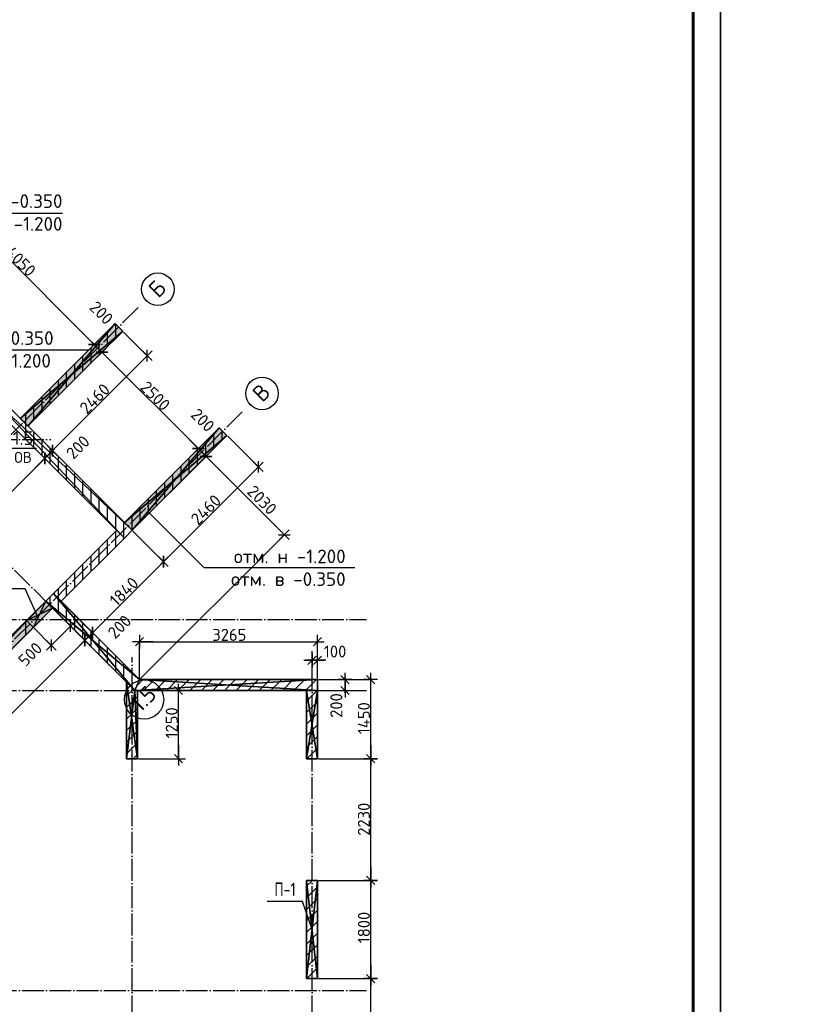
# Model space of a CAD drawing. Header units: millimetres. Extents: x 40580 to 559114, y -343730 to 81020.
# Tile 325 of 656: x 360673 to 375021, y -78667 to -60617. Entities that reach past the tile are written whole.
import ezdxf
from ezdxf.enums import TextEntityAlignment as Align

# ---------------------------------------------------------------- set-up
doc = ezdxf.new("R2010")
doc.units = ezdxf.units.MM
doc.linetypes.add('______11', pattern=[500, 400, -50, 0, -50])
doc.linetypes.add('______5', pattern=[1100, 800, -100, 100, -100])
for name, color, linetype in [('_________1_', 7, 'Continuous'), ('____________', 7, 'Continuous'), ('_________________1_', 7, 'Continuous'), ('__________________01', 4, 'Continuous'), ('___________________', 253, '______5'), ('______________________', 7, 'Continuous'), ('_______________________', 7, 'Continuous'), ('_________________________0', 7, 'Continuous'), ('Тонкие', 7, 'Continuous')]:
    doc.layers.add(name, color=color, linetype=linetype)
doc.styles.add('GOST_ALLPLAN_TYPE_A', font='GOST AllPlan type A')
doc.styles.add('ISOCPEUR', font='isocpeur.ttf')

# ---------------------------------------------------------------- blocks, each defined once
blk = doc.blocks.new('ALL_ML_STRICH')
at = {"color": 0, "linetype": 'ByBlock', "lineweight": -2}
for p, q in [((-1, 0), (0.5, 0)), ((-0.3, -0.3), (0.3, 0.3)), ((0, -0.5), (0, 0.5))]:
    blk.add_line(p, q, dxfattribs=at)
blk = doc.blocks.new('Из_буфера8386')
at = {"linetype": 'Continuous', "lineweight": 25, "ltscale": 100}
blk.add_lwpolyline([(62, 59400), (62, 0), (42062, 0), (42062, 59400), (62, 59400)], dxfattribs=at)
blk.add_lwpolyline([(62, 59400), (62, 0), (42062, 0), (42062, 59400), (62, 59400)], dxfattribs=at)
at = {"linetype": 'Continuous', "lineweight": 60, "ltscale": 100}
blk.add_lwpolyline([(2062, 58900), (2062, 500), (41562, 500), (41562, 58900), (2062, 58900)], dxfattribs=at)

msp = doc.modelspace()

# ---------------------------------------------------------------- hatches: boundary and pattern name
at = {"layer": '____________', "linetype": 'Continuous'}
for color, points in [(254, [(362423.3, -66187.7), (360683.8, -67927.2), (360825.2, -68068.6), (362564.7, -66329.2)]), (254, [(364332.5, -68096.9), (362593, -69836.4), (362734.4, -69977.8), (364473.9, -68238.3)]), (9, [(360796.9, -71632.5), (355394.6, -77034.7), (355521.9, -77162), (360924.2, -71759.7)])]:
    msp.add_hatch(color=color, dxfattribs=at).paths.add_polyline_path(points)

# ---------------------------------------------------------------- linework, layer by layer
at = {"layer": '_________1_', "color": 253, "linetype": '______5'}
for p, q in [((365933.2, -76502.2), (366040.3, -76395.1)), ((365933.2, -76926.5), (366133.2, -76726.5)), ((365933.2, -77350.7), (366133.2, -77150.7)), ((365933.2, -77775), (366133.2, -77575)), ((365937.3, -78195.1), (366133.2, -77999.3))]:
    msp.add_line(p, q, dxfattribs=at)
at = {"layer": '_________1_', "color": 253, "linetype": '______11'}
for p, q in [((365933.2, -76714.3), (366133.2, -76514.3)), ((365933.2, -77138.6), (366133.2, -76938.6)), ((365933.2, -77562.9), (366133.2, -77362.9)), ((365933.2, -77987.1), (366133.2, -77787.1))]:
    msp.add_line(p, q, dxfattribs=at)
at = {"layer": '____________', "color": 253, "linetype": '______5'}
for p, q in [((362433.2, -66460.7), (362433.2, -66197.6)), ((362133.2, -66760.7), (362133.2, -66477.8)), ((361833.2, -67060.7), (361833.2, -66777.8)), ((361533.2, -67360.7), (361533.2, -67077.8)), ((361233.2, -67660.7), (361233.2, -67377.8)), ((360933.2, -67960.7), (360933.2, -67677.8)), ((360933.2, -68459.4), (360933.2, -68176.6)), ((364233.2, -68479.1), (364233.2, -68196.2)), ((361233.2, -68759.4), (361233.2, -68476.6)), ((363933.2, -68779.1), (363933.2, -68496.2)), ((361533.2, -69059.4), (361533.2, -68776.6)), ((363633.2, -69079.1), (363633.2, -68796.2)), ((361833.2, -69359.4), (361833.2, -69076.6)), ((363333.2, -69379.1), (363333.2, -69096.2)), ((362133.2, -69659.4), (362133.2, -69376.6)), ((363033.2, -69679.1), (363033.2, -69396.2)), ((362433.2, -69959.4), (362433.2, -69676.6)), ((362733.2, -69976.6), (362733.2, -69696.2)), ((362433.2, -70279.1), (362433.2, -69996.2)), ((362733.2, -69979.1), (362733.2, -69976.6)), ((362133.2, -70579.1), (362133.2, -70296.2)), ((361833.2, -70879.1), (361833.2, -70596.2)), ((361533.2, -71179.1), (361533.2, -70896.2)), ((361233.2, -71361.6), (361233.2, -71196.2)), ((361233.2, -71196.2), (361233.2, -71196.2)), ((361533.2, -71661.6), (361533.2, -71378.7)), ((361833.2, -71961.6), (361833.2, -71678.7)), ((362133.2, -72261.6), (362133.2, -71978.7)), ((362433.2, -72561.6), (362433.2, -72278.7)), ((362733.2, -72861.6), (362733.2, -72578.7)), ((362825.3, -72821.8), (362932, -72715.1)), ((363156.3, -72915.1), (363356.3, -72715.1)), ((363580.6, -72915.1), (363780.6, -72715.1)), ((364004.8, -72915.1), (364204.8, -72715.1)), ((364429.1, -72915.1), (364629.1, -72715.1)), ((364853.4, -72915.1), (365053.4, -72715.1)), ((365277.6, -72915.1), (365477.6, -72715.1)), ((365701.9, -72915.1), (365901.9, -72715.1)), ((362633.2, -73014), (362759.4, -72887.8)), ((365933.2, -73108.1), (366126.2, -72915.1)), ((366126.2, -72915.1), (366133.2, -72908.1)), ((362633.2, -73438.2), (362833.2, -73238.2)), ((365933.2, -73532.3), (366133.2, -73332.3)), ((362633.2, -73862.5), (362833.2, -73662.5)), ((365933.2, -73956.6), (366133.2, -73756.6)), ((362754.8, -74165.1), (362833.2, -74086.8))]:
    msp.add_line(p, q, dxfattribs=at)
at = {"layer": '____________', "color": 253, "linetype": '______11'}
for p, q in [((362283.2, -66610.7), (362283.2, -66327.8)), ((361983.2, -66910.7), (361983.2, -66627.8)), ((361683.2, -67210.7), (361683.2, -66927.8)), ((361383.2, -67510.7), (361383.2, -67227.8)), ((361083.2, -67810.7), (361083.2, -67527.8)), ((360783.2, -68026.6), (360783.2, -67827.8)), ((360783.2, -68309.4), (360783.2, -68026.6)), ((364383.2, -68329.1), (364383.2, -68147.6)), ((361083.2, -68609.4), (361083.2, -68326.6)), ((364083.2, -68629.1), (364083.2, -68346.2)), ((361383.2, -68909.4), (361383.2, -68626.6)), ((363783.2, -68929.1), (363783.2, -68646.2)), ((361683.2, -69209.4), (361683.2, -68926.6)), ((363483.2, -69229.1), (363483.2, -68946.2)), ((361983.2, -69509.4), (361983.2, -69226.6)), ((363183.2, -69529.1), (363183.2, -69246.2)), ((362283.2, -69809.4), (362283.2, -69526.6)), ((362883.2, -69829.1), (362883.2, -69546.2)), ((362583.2, -70109.4), (362583.2, -69826.6)), ((362283.2, -70429.1), (362283.2, -70146.2)), ((362583.2, -70129.1), (362583.2, -70109.4)), ((361983.2, -70729.1), (361983.2, -70446.2)), ((361683.2, -71029.1), (361683.2, -70746.2)), ((361383.2, -71228.7), (361383.2, -71046.2)), ((361383.2, -71511.6), (361383.2, -71228.7)), ((360783.2, -71900.8), (360783.2, -71646.2)), ((361683.2, -71811.6), (361683.2, -71528.7)), ((361983.2, -72111.6), (361983.2, -71828.7)), ((362283.2, -72411.6), (362283.2, -72128.7)), ((362583.2, -72711.6), (362583.2, -72428.7)), ((362944.2, -72915.1), (363144.2, -72715.1)), ((363368.4, -72915.1), (363568.4, -72715.1)), ((363792.7, -72915.1), (363992.7, -72715.1)), ((364217, -72915.1), (364417, -72715.1)), ((364641.2, -72915.1), (364841.2, -72715.1)), ((365065.5, -72915.1), (365265.5, -72715.1)), ((365489.8, -72915.1), (365689.8, -72715.1)), ((365914, -72915.1), (366114, -72715.1)), ((362633.2, -72801.8), (362653.3, -72781.7)), ((362633.2, -73226.1), (362833.2, -73026.1)), ((365933.2, -73320.2), (366133.2, -73120.2)), ((362633.2, -73650.4), (362833.2, -73450.4)), ((365933.2, -73744.5), (366133.2, -73544.5)), ((362633.2, -74074.6), (362833.2, -73874.6)), ((365936.8, -74165.1), (366133.2, -73968.7))]:
    msp.add_line(p, q, dxfattribs=at)
at = {"layer": '____________', "color": 7, "linetype": 'Continuous'}
for points, invisible_edges in [([(361150.5, -71278.9, -3800), (361291.9, -71137.5, -3800), (362451.6, -69977.8, -3800)], 2), ([(361150.5, -71278.9, -350), (362451.6, -69977.8, -350), (361291.9, -71137.5, -350)], 2), ([(361433.3, -71278.9, -3800), (362451.6, -69977.8, -3800), (361291.9, -71137.5, -3800)], 3), ([(361291.9, -71137.5, -350), (362451.6, -69977.8, -350), (362593, -70119.2, -350)], 13), ([(362593, -70119.2, -3800), (362451.6, -69977.8, -3800), (361433.3, -71278.9, -3800)], 2), ([(362593, -70119.2, -350), (361433.3, -71278.9, -350), (361291.9, -71137.5, -350)], 12)]:
    msp.add_3dface(points, dxfattribs=dict(at, invisible_edges=invisible_edges))
for points in [[(361150.5, -71278.9, -3800), (362451.6, -69977.8, -3800), (362451.6, -69977.8, -350), (361150.5, -71278.9, -350)], [(362451.6, -69977.8, -3800), (362593, -70119.2, -3800), (362593, -70119.2, -350), (362451.6, -69977.8, -350)], [(362593, -70119.2, -3800), (361433.3, -71278.9, -3800), (361433.3, -71278.9, -350), (362593, -70119.2, -350)], [(361291.9, -71137.5, -3800), (361150.5, -71278.9, -3800), (361150.5, -71278.9, -350), (361291.9, -71137.5, -350)], [(361433.3, -71278.9, -3800), (361291.9, -71137.5, -3800), (361291.9, -71137.5, -350), (361433.3, -71278.9, -350)]]:
    msp.add_3dface(points, dxfattribs=at)
at = {"layer": '_________________1_', "color": 212, "linetype": 'Continuous'}
for p, q in [((360796.9, -71632.5), (361150.5, -71278.9)), ((360924.2, -71759.7), (361150.5, -71278.9)), ((361150.5, -71278.9), (361277.8, -71406.2)), ((360796.9, -71632.5), (361277.8, -71406.2)), ((361277.8, -71406.2), (360924.2, -71759.7)), ((360924.2, -71759.7), (360796.9, -71632.5))]:
    msp.add_line(p, q, dxfattribs=at)
at = {"layer": '_________________1_', "color": 6, "linetype": 'Continuous'}
for points in [[(361150.5, -71533.5), (360924.2, -71505.2), (361150.5, -71278.9)], [(361150.5, -71533.5), (361150.5, -71278.9), (361277.8, -71406.2)], [(360924.2, -71759.7), (360796.9, -71632.5), (360924.2, -71505.2)], [(360924.2, -71759.7), (360924.2, -71505.2), (361150.5, -71533.5)]]:
    msp.add_solid(points, dxfattribs=at)
at = {"layer": '__________________01', "color": 7, "linetype": 'Continuous'}
for p, q in [((365860.5, -76784.6), (365210.5, -76784.6)), ((366033.2, -77295.1), (365860.5, -76784.6))]:
    msp.add_line(p, q, dxfattribs=at)
at = {"layer": '___________________', "color": 253, "linetype": '______11'}
for p, q in [((344526.4, -84211.9), (362911.2, -65827.1)), ((362628.3, -72756.8), (355606.8, -65735.2)), ((346435.6, -86121.1), (364820.4, -67736.3)), ((338213.2, -68315.1), (361243.2, -68315.1)), ((338213.2, -71615.1), (367033.2, -71615.1)), ((366033.2, -89405.1), (366033.2, -72195.1)), ((362733.2, -89405.1), (362733.2, -72305.1)), ((338213.2, -72915.1), (367033.2, -72915.1)), ((338213.2, -78415.1), (367033.2, -78415.1))]:
    msp.add_line(p, q, dxfattribs=at)
at = {"layer": '___________________', "color": 7, "linetype": 'Continuous'}
for centre, radius in [((363206.9, -65558.9), 298.8), ((365116.1, -67468.1), 298.8), ((362954.1, -73079.9), 359.3)]:
    msp.add_circle(centre, radius, dxfattribs=at)
at = {"layer": '______________________', "color": 7, "linetype": 'Continuous'}
for p, q in [((359175.6, -63707.8), (362039.4, -66571.6)), ((362039.4, -66571.6), (362180.8, -66713.1)), ((361273.6, -68517), (363013.1, -66777.5)), ((362180.8, -66713.1), (363948.6, -68480.8)), ((361132.2, -68658.4), (361273.6, -68517)), ((363948.6, -68480.8), (364090, -68622.2)), ((359703.8, -70086.8), (361132.2, -68658.4)), ((364090, -68622.2), (365526.2, -70058.4)), ((363310, -70553.5), (365049.5, -68814)), ((362009, -71854.5), (363310, -70553.5)), ((361605.9, -71734.4), (361252.4, -72087.9)), ((356168.3, -77695.2), (361867.5, -71996)), ((361867.5, -71996), (362009, -71854.5)), ((362869.5, -72019.8), (366133.2, -72019.8)), ((366033.2, -72359.8), (366133.2, -72359.8)), ((366639, -72915.1), (366639, -72715.1)), ((367109, -74165.1), (367109, -72715.1)), ((363585.7, -74165.1), (363585.7, -72915.1)), ((367109, -76395.1), (367109, -74165.1)), ((367109, -78195.1), (367109, -76395.1)), ((367109, -80335.1), (367109, -78195.1))]:
    msp.add_line(p, q, dxfattribs=at)
at = {"layer": '______________________', "color": 253, "linetype": 'Continuous'}
for p, q in [((362409.1, -66201.9), (362039.4, -66571.6)), ((362409.1, -66201.9), (362039.4, -66571.6)), ((362550.6, -66343.3), (362180.8, -66713.1)), ((362550.6, -66343.3), (362180.8, -66713.1)), ((362578.8, -66343.3), (363013.1, -66777.5)), ((360683.8, -68210.1), (361132.2, -68658.4)), ((360683.8, -68210.1), (361132.2, -68658.4)), ((360839.4, -68082.8), (361273.6, -68517)), ((360839.4, -68082.8), (361273.6, -68517)), ((364318.3, -68111.1), (363948.6, -68480.8)), ((364318.3, -68111.1), (363948.6, -68480.8)), ((364488, -68252.5), (365049.5, -68814)), ((362748.5, -69963.7), (364090, -68622.2)), ((362748.5, -69963.7), (364090, -68622.2)), ((362748.5, -69992), (363310, -70553.5)), ((362748.5, -69992), (363310, -70553.5)), ((362883.7, -72700.9), (365526.2, -70058.4)), ((361447.5, -71293), (362009, -71854.5)), ((361447.5, -71293), (362009, -71854.5)), ((361291.9, -71420.3), (361867.5, -71996)), ((361291.9, -71420.3), (361867.5, -71996)), ((361291.9, -71420.3), (361605.9, -71734.4)), ((360938.4, -71773.9), (361252.4, -72087.9)), ((362869.5, -72695.1), (362869.5, -72019.8)), ((366133.2, -72695.1), (366133.2, -72019.8)), ((366033.2, -72695.1), (366033.2, -72359.8)), ((366133.2, -72695.1), (366133.2, -72359.8)), ((366153.2, -72715.1), (367109, -72715.1)), ((366153.2, -72715.1), (366639, -72715.1)), ((362853.2, -72915.1), (363585.7, -72915.1)), ((366153.2, -72915.1), (366639, -72915.1)), ((362853.2, -74165.1), (363585.7, -74165.1)), ((366153.2, -74165.1), (367109, -74165.1)), ((366153.2, -74165.1), (367109, -74165.1)), ((366153.2, -76395.1), (367109, -76395.1)), ((366153.2, -76395.1), (367109, -76395.1)), ((366153.2, -78195.1), (367109, -78195.1)), ((366153.2, -78195.1), (367109, -78195.1))]:
    msp.add_line(p, q, dxfattribs=at)
at = {"layer": '_______________________', "color": 7, "linetype": 'Continuous'}
for p, q in [((358718, -64165.4), (361458, -64165.4)), ((361935.4, -66675.6), (359195.4, -66675.6)), ((363051.3, -69660.9), (364048.4, -70657.9)), ((364048.4, -70657.9), (366818.4, -70657.9))]:
    msp.add_line(p, q, dxfattribs=at)
at = {"layer": '_________________________0', "color": 7, "linetype": 'Continuous'}
for p, q in [((360419.9, -68471.4), (360979.9, -68471.4)), ((360771.3, -71052.8), (360211.3, -71052.8)), ((361002, -71554.7), (360771.3, -71052.8))]:
    msp.add_line(p, q, dxfattribs=at)

# ---------------------------------------------------------------- block references
at = {"layer": '______________________', "color": 7, "linetype": 'Continuous', "yscale": 250, "zscale": 250}
for p, xscale, rotation in [((362039.4, -66571.6), 250, 314.9999999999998), ((362039.4, -66571.6), 250, 134.9999999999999), ((362180.8, -66713.1), 250, 314.9999999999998), ((362180.8, -66713.1), 250, 134.9999999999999), ((363013.1, -66777.5), 250.0000000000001, 44.99999999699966), ((363948.6, -68480.8), 250, 314.9999999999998), ((361132.2, -68658.4), 250, 224.9999999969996), ((361273.6, -68517), 250.0000000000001, 44.99999999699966), ((361273.6, -68517), 250, 224.9999999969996), ((363948.6, -68480.8), 250, 134.9999999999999), ((364090, -68622.2), 250, 314.9999999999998), ((361132.2, -68658.4), 250.0000000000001, 44.99999999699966), ((364090, -68622.2), 250, 134.9999999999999), ((365049.5, -68814), 250, 44.99999999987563), ((365526.2, -70058.4), 250, 314.9999999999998), ((363310, -70553.5), 250, 44.99999999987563), ((363310, -70553.5), 249.9999999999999, 224.9999999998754), ((361605.9, -71734.4), 250, 44.99999999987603), ((362009, -71854.5), 249.9999999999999, 224.9999999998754), ((361252.4, -72087.9), 250, 224.999999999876), ((361867.5, -71996), 250, 44.99999999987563), ((361867.5, -71996), 249.9999999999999, 224.9999999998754), ((362009, -71854.5), 250, 44.99999999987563), ((362869.5, -72019.8), 250, 180), ((366033.2, -72359.8), 250, 180), ((366639, -72715.1), 250, 90), ((366639, -72915.1), 250, 270), ((367109, -72715.1), 250, 90), ((363585.7, -72915.1), 250, 90), ((363585.7, -74165.1), 250, 270), ((367109, -74165.1), 250, 270), ((367109, -74165.1), 250, 90), ((367109, -76395.1), 250, 270), ((367109, -76395.1), 250, 90), ((367109, -78195.1), 250, 270), ((367109, -78195.1), 250, 90)]:
    msp.add_blockref('ALL_ML_STRICH', p, dxfattribs=dict(at, xscale=xscale, rotation=rotation))
at = {"layer": '______________________', "color": 7, "linetype": 'Continuous', "xscale": 250, "yscale": 250, "zscale": 250}
for p in [(366133.2, -72019.8), (366133.2, -72359.8)]:
    msp.add_blockref('ALL_ML_STRICH', p, dxfattribs=at)
at = {"layer": 'Тонкие'}
for p in [(331458, -96794), (373458, -96794)]:
    msp.add_blockref('Из_буфера8386', p, dxfattribs=at)

# ---------------------------------------------------------------- texts
at = {"layer": '__________________01', "color": 7, "linetype": 'Continuous', "style": 'GOST_ALLPLAN_TYPE_A', "width": 0.764228}
msp.add_text('П-1', height=250, dxfattribs=at).set_placement((365342, -76685.3), (365733.7, -76685.3), align=Align.FIT)
at = {"layer": '___________________', "color": 7, "linetype": 'Continuous', "style": 'ISOCPEUR'}
for s, width, p, p2 in [('Б', 0.999536, (363214.4, -65736), (363384, -65566.4)), ('В', 0.999536, (365123.6, -67645.2), (365293.2, -67475.6)), ('1.5', 0.999382, (362887.3, -73331.3), (363205.3, -73013.3))]:
    msp.add_text(s, height=300, rotation=45, dxfattribs=dict(at, width=width)).set_placement(p, p2, align=Align.FIT)
at = {"layer": '______________________', "color": 7, "style": 'ISOCPEUR'}
for s, rotation, p in [('4050', 315, (360392.5, -64903.6)), ('200', 315, (361933.6, -65908.9)), ('2460', 45, (361907.1, -67862.2)), ('2500', 315, (362865.3, -67376.3)), ('200', 315, (363792.1, -67876.5)), ('200', 45, (361659.1, -68692.3)), ('2460', 45, (363943.6, -69898.7)), ('2030', 315, (364824.3, -69285.9)), ('1840', 45, (362454.4, -71387.8)), ('200', 45, (362421.5, -71983.9)), ('500', 45, (360781.5, -72490.2)), ('200', 90, (366588.8, -73415.4)), ('1450', 90, (367094, -73715.1)), ('1250', 90, (363570.7, -73793.1)), ('2230', 90, (367094, -75577.1)), ('1800', 90, (367094, -77548.1))]:
    msp.add_text(s, height=220, rotation=rotation, dxfattribs=at).set_placement(p)
for s, p in [('3265', (364204.3, -72004.8)), ('100', (366250, -72310))]:
    msp.add_text(s, height=220, dxfattribs=at).set_placement(p)
at = {"layer": '_______________________', "color": 7, "linetype": 'Continuous', "style": 'ISOCPEUR'}
for s, p, p2 in [('отм. в -0.350', (359358, -64068.7), (361458, -64068.7)), ('отм. н -1.200', (359408, -64485.4), (361458, -64485.4)), ('отм. в -0.350', (359195.4, -66578.9), (361295.4, -66578.9)), ('отм. н -1.200', (359195.4, -66995.6), (361245.4, -66995.6)), ('отм. н -1.200', (364599.2, -70580.9), (366649.2, -70580.9)), ('отм. в -0.350', (364549.2, -70997.6), (366649.2, -70997.6))]:
    msp.add_text(s, height=250, dxfattribs=at).set_placement(p, p2, align=Align.FIT)
at = {"layer": '_________________________0', "color": 7, "linetype": 'Continuous', "style": 'ISOCPEUR'}
for s, height, p, p2 in [('1.5', 250, (360547.4, -68411.4), (360922.4, -68411.4)), ('ОВ', 200, (360574.9, -68741.4), (360894.9, -68741.4))]:
    msp.add_text(s, height=height, dxfattribs=at).set_placement(p, p2, align=Align.FIT)

# ---------------------------------------------------------------- meshes
at = {"layer": '_________1_'}
mesh = msp.add_polyface(dxfattribs=at)
corners = [(365933.2, -76395.1, -3800), (365933.2, -78195.1, -3800), (365933.2, -78195.1, -350), (365933.2, -76395.1, -350)]
mesh.append_faces([[corners[k] for k in face] for face in [(1, 2, 0)]], dxfattribs={"vtx1": -1})
mesh.append_faces([[corners[k] for k in face] for face in [(2, 3, 0)]], dxfattribs={"vtx2": -1})
mesh = msp.add_polyface(dxfattribs=at)
corners = [(366133.2, -76395.1, -3800), (365933.2, -76395.1, -3800), (365933.2, -76395.1, -350), (366133.2, -76395.1, -350)]
mesh.append_faces([[corners[k] for k in face] for face in [(1, 2, 0)]], dxfattribs={"vtx1": -1})
mesh.append_faces([[corners[k] for k in face] for face in [(2, 3, 0)]], dxfattribs={"vtx2": -1})
mesh = msp.add_polyface(dxfattribs=at)
corners = [(366133.2, -76395.1, -350), (365933.2, -76395.1, -350), (365933.2, -78195.1, -350), (366133.2, -78195.1, -350)]
mesh.append_faces([[corners[k] for k in face] for face in [(1, 2, 0)]], dxfattribs={"vtx1": -1})
mesh.append_faces([[corners[k] for k in face] for face in [(2, 3, 0)]], dxfattribs={"vtx2": -1})
mesh = msp.add_polyface(dxfattribs=at)
corners = [(365933.2, -76395.1, -3800), (366133.2, -76395.1, -3800), (366133.2, -78195.1, -3800), (365933.2, -78195.1, -3800)]
mesh.append_faces([[corners[k] for k in face] for face in [(1, 2, 0)]], dxfattribs={"vtx1": -1})
mesh.append_faces([[corners[k] for k in face] for face in [(2, 3, 0)]], dxfattribs={"vtx2": -1})
mesh = msp.add_polyface(dxfattribs=at)
corners = [(366133.2, -78195.1, -3800), (366133.2, -76395.1, -3800), (366133.2, -76395.1, -350), (366133.2, -78195.1, -350)]
mesh.append_faces([[corners[k] for k in face] for face in [(1, 2, 0)]], dxfattribs={"vtx1": -1})
mesh.append_faces([[corners[k] for k in face] for face in [(2, 3, 0)]], dxfattribs={"vtx2": -1})
mesh = msp.add_polyface(dxfattribs=at)
corners = [(365933.2, -78195.1, -3800), (366133.2, -78195.1, -3800), (366133.2, -78195.1, -350), (365933.2, -78195.1, -350)]
mesh.append_faces([[corners[k] for k in face] for face in [(1, 2, 0)]], dxfattribs={"vtx1": -1})
mesh.append_faces([[corners[k] for k in face] for face in [(2, 3, 0)]], dxfattribs={"vtx2": -1})
at = {"layer": '____________', "color": 7, "linetype": 'Continuous'}
mesh = msp.add_polyface(dxfattribs=at)
corners = [(362593, -70119.2, -350), (362734.4, -69977.8, -350), (357820, -65063.4, -350), (357678.6, -65204.9, -350)]
mesh.append_faces([[corners[k] for k in face] for face in [(1, 2, 0)]], dxfattribs={"vtx1": -1, "color": 7})
mesh.append_faces([[corners[k] for k in face] for face in [(2, 3, 0)]], dxfattribs={"vtx2": -1, "color": 7})
mesh = msp.add_polyface(dxfattribs=at)
corners = [(362734.4, -69977.8, -3800), (362593, -70119.2, -3800), (357678.6, -65204.9, -3800), (357820, -65063.4, -3800)]
mesh.append_faces([[corners[k] for k in face] for face in [(1, 2, 0)]], dxfattribs={"vtx1": -1, "color": 7})
mesh.append_faces([[corners[k] for k in face] for face in [(2, 3, 0)]], dxfattribs={"vtx2": -1, "color": 7})
mesh = msp.add_polyface(dxfattribs=at)
corners = [(362734.4, -69977.8, -3800), (357820, -65063.4, -3800), (357820, -65063.4, -350), (362734.4, -69977.8, -350)]
mesh.append_faces([[corners[k] for k in face] for face in [(1, 2, 0)]], dxfattribs={"vtx1": -1, "color": 7})
mesh.append_faces([[corners[k] for k in face] for face in [(2, 3, 0)]], dxfattribs={"vtx2": -1, "color": 7})
mesh = msp.add_polyface(dxfattribs=at)
corners = [(357678.6, -65204.9, -3800), (362593, -70119.2, -3800), (362593, -70119.2, -350), (357678.6, -65204.9, -350)]
mesh.append_faces([[corners[k] for k in face] for face in [(1, 2, 0)]], dxfattribs={"vtx1": -1, "color": 7})
mesh.append_faces([[corners[k] for k in face] for face in [(2, 3, 0)]], dxfattribs={"vtx2": -1, "color": 7})
mesh = msp.add_polyface(dxfattribs=at)
corners = [(362423.3, -66187.7, -1200), (360683.8, -67927.2, -1200), (360683.8, -67927.2, -350), (362423.3, -66187.7, -350)]
mesh.append_faces([[corners[k] for k in face] for face in [(1, 2, 0)]], dxfattribs={"vtx1": -1, "color": 7})
mesh.append_faces([[corners[k] for k in face] for face in [(2, 3, 0)]], dxfattribs={"vtx2": -1, "color": 7})
mesh = msp.add_polyface(dxfattribs=at)
corners = [(362564.7, -66329.2, -350), (362423.3, -66187.7, -350), (360683.8, -67927.2, -350), (360825.2, -68068.6, -350)]
mesh.append_faces([[corners[k] for k in face] for face in [(1, 2, 0)]], dxfattribs={"vtx1": -1, "color": 7})
mesh.append_faces([[corners[k] for k in face] for face in [(2, 3, 0)]], dxfattribs={"vtx2": -1, "color": 7})
mesh = msp.add_polyface(dxfattribs=at)
corners = [(362423.3, -66187.7, -1200), (362564.7, -66329.2, -1200), (360825.2, -68068.6, -1200), (360683.8, -67927.2, -1200)]
mesh.append_faces([[corners[k] for k in face] for face in [(1, 2, 0)]], dxfattribs={"vtx1": -1, "color": 7})
mesh.append_faces([[corners[k] for k in face] for face in [(2, 3, 0)]], dxfattribs={"vtx2": -1, "color": 7})
mesh = msp.add_polyface(dxfattribs=at)
corners = [(362564.7, -66329.2, -1200), (362423.3, -66187.7, -1200), (362423.3, -66187.7, -350), (362564.7, -66329.2, -350)]
mesh.append_faces([[corners[k] for k in face] for face in [(1, 2, 0)]], dxfattribs={"vtx1": -1, "color": 7})
mesh.append_faces([[corners[k] for k in face] for face in [(2, 3, 0)]], dxfattribs={"vtx2": -1, "color": 7})
mesh = msp.add_polyface(dxfattribs=at)
corners = [(360825.2, -68068.6, -1200), (362564.7, -66329.2, -1200), (362564.7, -66329.2, -350), (360825.2, -68068.6, -350)]
mesh.append_faces([[corners[k] for k in face] for face in [(1, 2, 0)]], dxfattribs={"vtx1": -1, "color": 7})
mesh.append_faces([[corners[k] for k in face] for face in [(2, 3, 0)]], dxfattribs={"vtx2": -1, "color": 7})
mesh = msp.add_polyface(dxfattribs=at)
corners = [(360683.8, -67927.2, -1200), (360825.2, -68068.6, -1200), (360825.2, -68068.6, -350), (360683.8, -67927.2, -350)]
mesh.append_faces([[corners[k] for k in face] for face in [(1, 2, 0)]], dxfattribs={"vtx1": -1, "color": 7})
mesh.append_faces([[corners[k] for k in face] for face in [(2, 3, 0)]], dxfattribs={"vtx2": -1, "color": 7})
mesh = msp.add_polyface(dxfattribs=at)
corners = [(364332.5, -68096.9, -1200), (362593, -69836.4, -1200), (362593, -69836.4, -350), (364332.5, -68096.9, -350)]
mesh.append_faces([[corners[k] for k in face] for face in [(1, 2, 0)]], dxfattribs={"vtx1": -1, "color": 7})
mesh.append_faces([[corners[k] for k in face] for face in [(2, 3, 0)]], dxfattribs={"vtx2": -1, "color": 7})
mesh = msp.add_polyface(dxfattribs=at)
corners = [(364473.9, -68238.3, -350), (364332.5, -68096.9, -350), (362593, -69836.4, -350), (362734.4, -69977.8, -350)]
mesh.append_faces([[corners[k] for k in face] for face in [(1, 2, 0)]], dxfattribs={"vtx1": -1, "color": 7})
mesh.append_faces([[corners[k] for k in face] for face in [(2, 3, 0)]], dxfattribs={"vtx2": -1, "color": 7})
mesh = msp.add_polyface(dxfattribs=at)
corners = [(364332.5, -68096.9, -1200), (364473.9, -68238.3, -1200), (362734.4, -69977.8, -1200), (362593, -69836.4, -1200)]
mesh.append_faces([[corners[k] for k in face] for face in [(1, 2, 0)]], dxfattribs={"vtx1": -1, "color": 7})
mesh.append_faces([[corners[k] for k in face] for face in [(2, 3, 0)]], dxfattribs={"vtx2": -1, "color": 7})
mesh = msp.add_polyface(dxfattribs=at)
corners = [(364473.9, -68238.3, -1200), (364332.5, -68096.9, -1200), (364332.5, -68096.9, -350), (364473.9, -68238.3, -350)]
mesh.append_faces([[corners[k] for k in face] for face in [(1, 2, 0)]], dxfattribs={"vtx1": -1, "color": 7})
mesh.append_faces([[corners[k] for k in face] for face in [(2, 3, 0)]], dxfattribs={"vtx2": -1, "color": 7})
mesh = msp.add_polyface(dxfattribs=at)
corners = [(362734.4, -69977.8, -1200), (364473.9, -68238.3, -1200), (364473.9, -68238.3, -350), (362734.4, -69977.8, -350)]
mesh.append_faces([[corners[k] for k in face] for face in [(1, 2, 0)]], dxfattribs={"vtx1": -1, "color": 7})
mesh.append_faces([[corners[k] for k in face] for face in [(2, 3, 0)]], dxfattribs={"vtx2": -1, "color": 7})
mesh = msp.add_polyface(dxfattribs=at)
corners = [(362593, -69836.4, -1200), (362734.4, -69977.8, -1200), (362734.4, -69977.8, -350), (362593, -69836.4, -350)]
mesh.append_faces([[corners[k] for k in face] for face in [(1, 2, 0)]], dxfattribs={"vtx1": -1, "color": 7})
mesh.append_faces([[corners[k] for k in face] for face in [(2, 3, 0)]], dxfattribs={"vtx2": -1, "color": 7})
mesh = msp.add_polyface(dxfattribs=at)
corners = [(362593, -70119.2, -3800), (362734.4, -69977.8, -3800), (362734.4, -69977.8, -350), (362593, -70119.2, -350)]
mesh.append_faces([[corners[k] for k in face] for face in [(1, 2, 0)]], dxfattribs={"vtx1": -1, "color": 7})
mesh.append_faces([[corners[k] for k in face] for face in [(2, 3, 0)]], dxfattribs={"vtx2": -1, "color": 7})
mesh = msp.add_polyface(dxfattribs=at)
corners = [(360796.9, -71632.5, -650), (361150.5, -71278.9, -650), (361150.5, -71278.9, -3800), (355394.6, -77034.7, -3800), (355394.6, -77034.7, -350), (360796.9, -71632.5, -350)]
mesh.append_faces([[corners[k] for k in face] for face in [(0, 2, 4)]], dxfattribs={"vtx0": -1, "vtx1": -1, "vtx2": -1, "color": 7})
mesh.append_faces([[corners[k] for k in face] for face in [(4, 5, 0), (2, 3, 4), (0, 1, 2)]], dxfattribs={"vtx2": -1, "color": 7})
mesh = msp.add_polyface(dxfattribs=at)
corners = [(361150.5, -71278.9, -3800), (361277.8, -71406.2, -3800), (355521.9, -77162, -3800), (355394.6, -77034.7, -3800)]
mesh.append_faces([[corners[k] for k in face] for face in [(1, 2, 0)]], dxfattribs={"vtx1": -1, "color": 7})
mesh.append_faces([[corners[k] for k in face] for face in [(2, 3, 0)]], dxfattribs={"vtx2": -1, "color": 7})
mesh = msp.add_polyface(dxfattribs=at)
corners = [(361277.8, -71406.2, -650), (361150.5, -71278.9, -650), (360796.9, -71632.5, -650), (360924.2, -71759.7, -650)]
mesh.append_faces([[corners[k] for k in face] for face in [(1, 2, 0)]], dxfattribs={"vtx1": -1, "color": 7})
mesh.append_faces([[corners[k] for k in face] for face in [(2, 3, 0)]], dxfattribs={"vtx2": -1, "color": 7})
mesh = msp.add_polyface(dxfattribs=at)
corners = [(361291.9, -71137.5, -3800), (361150.5, -71278.9, -3800), (361150.5, -71278.9, -350), (361291.9, -71137.5, -350)]
mesh.append_faces([[corners[k] for k in face] for face in [(1, 2, 0)]], dxfattribs={"vtx1": -1, "color": 7})
mesh.append_faces([[corners[k] for k in face] for face in [(2, 3, 0)]], dxfattribs={"vtx2": -1, "color": 7})
mesh = msp.add_polyface(dxfattribs=at)
corners = [(362786.7, -72915.1, -350), (362869.5, -72715.1, -350), (361291.9, -71137.5, -350), (361150.5, -71278.9, -350)]
mesh.append_faces([[corners[k] for k in face] for face in [(1, 2, 0)]], dxfattribs={"vtx1": -1, "color": 7})
mesh.append_faces([[corners[k] for k in face] for face in [(2, 3, 0)]], dxfattribs={"vtx2": -1, "color": 7})
mesh = msp.add_polyface(dxfattribs=at)
corners = [(362869.5, -72715.1, -3800), (362786.7, -72915.1, -3800), (361150.5, -71278.9, -3800), (361291.9, -71137.5, -3800)]
mesh.append_faces([[corners[k] for k in face] for face in [(1, 2, 0)]], dxfattribs={"vtx1": -1, "color": 7})
mesh.append_faces([[corners[k] for k in face] for face in [(2, 3, 0)]], dxfattribs={"vtx2": -1, "color": 7})
mesh = msp.add_polyface(dxfattribs=at)
corners = [(361277.8, -71406.2, -3800), (361150.5, -71278.9, -3800), (361150.5, -71278.9, -650), (361277.8, -71406.2, -650)]
mesh.append_faces([[corners[k] for k in face] for face in [(1, 2, 0)]], dxfattribs={"vtx1": -1, "color": 7})
mesh.append_faces([[corners[k] for k in face] for face in [(2, 3, 0)]], dxfattribs={"vtx2": -1, "color": 7})
mesh = msp.add_polyface(dxfattribs=at)
corners = [(361150.5, -71278.9, -3800), (362786.7, -72915.1, -3800), (362786.7, -72915.1, -350), (361150.5, -71278.9, -350)]
mesh.append_faces([[corners[k] for k in face] for face in [(1, 2, 0)]], dxfattribs={"vtx1": -1, "color": 7})
mesh.append_faces([[corners[k] for k in face] for face in [(2, 3, 0)]], dxfattribs={"vtx2": -1, "color": 7})
mesh = msp.add_polyface(dxfattribs=at)
corners = [(362869.5, -72715.1, -3800), (361291.9, -71137.5, -3800), (361291.9, -71137.5, -350), (362869.5, -72715.1, -350)]
mesh.append_faces([[corners[k] for k in face] for face in [(1, 2, 0)]], dxfattribs={"vtx1": -1, "color": 7})
mesh.append_faces([[corners[k] for k in face] for face in [(2, 3, 0)]], dxfattribs={"vtx2": -1, "color": 7})
mesh = msp.add_polyface(dxfattribs=at)
corners = [(360924.2, -71759.7, -350), (355521.9, -77162, -350), (355521.9, -77162, -3800), (361277.8, -71406.2, -3800), (361277.8, -71406.2, -650), (360924.2, -71759.7, -650)]
mesh.append_faces([[corners[k] for k in face] for face in [(2, 3, 5), (1, 2, 5)]], dxfattribs={"vtx1": -1, "vtx2": -1, "color": 7})
mesh.append_faces([[corners[k] for k in face] for face in [(3, 4, 5), (5, 0, 1)]], dxfattribs={"vtx2": -1, "color": 7})
mesh = msp.add_polyface(dxfattribs=at)
corners = [(355521.9, -77162, -350), (360924.2, -71759.7, -350), (360796.9, -71632.5, -350), (355394.6, -77034.7, -350)]
mesh.append_faces([[corners[k] for k in face] for face in [(1, 2, 0)]], dxfattribs={"vtx1": -1, "color": 7})
mesh.append_faces([[corners[k] for k in face] for face in [(2, 3, 0)]], dxfattribs={"vtx2": -1, "color": 7})
mesh = msp.add_polyface(dxfattribs=at)
corners = [(360796.9, -71632.5, -350), (360924.2, -71759.7, -350), (360924.2, -71759.7, -650), (360796.9, -71632.5, -650)]
mesh.append_faces([[corners[k] for k in face] for face in [(1, 2, 0)]], dxfattribs={"vtx1": -1, "color": 7})
mesh.append_faces([[corners[k] for k in face] for face in [(2, 3, 0)]], dxfattribs={"vtx2": -1, "color": 7})
mesh = msp.add_polyface(dxfattribs=at)
corners = [(362786.7, -72915.1, -3800), (362869.5, -72715.1, -3800), (362869.5, -72715.1, -350), (362786.7, -72915.1, -350)]
mesh.append_faces([[corners[k] for k in face] for face in [(1, 2, 0)]], dxfattribs={"vtx1": -1, "color": 7})
mesh.append_faces([[corners[k] for k in face] for face in [(2, 3, 0)]], dxfattribs={"vtx2": -1, "color": 7})
mesh = msp.add_polyface(dxfattribs=at)
corners = [(362869.5, -72715.1, -3800), (362786.7, -72915.1, -3800), (362786.7, -72915.1, -350), (362869.5, -72715.1, -350)]
mesh.append_faces([[corners[k] for k in face] for face in [(1, 2, 0)]], dxfattribs={"vtx1": -1, "color": 7})
mesh.append_faces([[corners[k] for k in face] for face in [(2, 3, 0)]], dxfattribs={"vtx2": -1, "color": 7})
mesh = msp.add_polyface(dxfattribs=at)
corners = [(366133.2, -72915.1, -350), (366133.2, -72715.1, -350), (362869.5, -72715.1, -350), (362786.7, -72915.1, -350)]
mesh.append_faces([[corners[k] for k in face] for face in [(1, 2, 0)]], dxfattribs={"vtx1": -1, "color": 7})
mesh.append_faces([[corners[k] for k in face] for face in [(2, 3, 0)]], dxfattribs={"vtx2": -1, "color": 7})
mesh = msp.add_polyface(dxfattribs=at)
corners = [(366133.2, -72715.1, -3800), (366133.2, -72915.1, -3800), (362786.7, -72915.1, -3800), (362869.5, -72715.1, -3800)]
mesh.append_faces([[corners[k] for k in face] for face in [(1, 2, 0)]], dxfattribs={"vtx1": -1, "color": 7})
mesh.append_faces([[corners[k] for k in face] for face in [(2, 3, 0)]], dxfattribs={"vtx2": -1, "color": 7})
mesh = msp.add_polyface(dxfattribs=at)
corners = [(366133.2, -72715.1, -3800), (362869.5, -72715.1, -3800), (362869.5, -72715.1, -350), (366133.2, -72715.1, -350)]
mesh.append_faces([[corners[k] for k in face] for face in [(1, 2, 0)]], dxfattribs={"vtx1": -1, "color": 7})
mesh.append_faces([[corners[k] for k in face] for face in [(2, 3, 0)]], dxfattribs={"vtx2": -1, "color": 7})
mesh = msp.add_polyface(dxfattribs=at)
corners = [(366133.2, -72915.1, -3800), (366133.2, -72715.1, -3800), (366133.2, -72715.1, -350), (366133.2, -72915.1, -350)]
mesh.append_faces([[corners[k] for k in face] for face in [(1, 2, 0)]], dxfattribs={"vtx1": -1, "color": 7})
mesh.append_faces([[corners[k] for k in face] for face in [(2, 3, 0)]], dxfattribs={"vtx2": -1, "color": 7})
mesh = msp.add_polyface(dxfattribs=at)
corners = [(362633.2, -72761.6, -3800), (362633.2, -74165.1, -3800), (362633.2, -74165.1, -350), (362633.2, -72761.6, -350)]
mesh.append_faces([[corners[k] for k in face] for face in [(1, 2, 0)]], dxfattribs={"vtx1": -1, "color": 7})
mesh.append_faces([[corners[k] for k in face] for face in [(2, 3, 0)]], dxfattribs={"vtx2": -1, "color": 7})
mesh = msp.add_polyface(dxfattribs=at)
corners = [(362786.7, -72915.1, -3800), (362633.2, -72761.6, -3800), (362633.2, -72761.6, -350), (362786.7, -72915.1, -350)]
mesh.append_faces([[corners[k] for k in face] for face in [(1, 2, 0)]], dxfattribs={"vtx1": -1, "color": 7})
mesh.append_faces([[corners[k] for k in face] for face in [(2, 3, 0)]], dxfattribs={"vtx2": -1, "color": 7})
mesh = msp.add_polyface(dxfattribs=at)
corners = [(362833.2, -72915.1, -350), (362786.7, -72915.1, -350), (362633.2, -72761.6, -350), (362633.2, -74165.1, -350), (362833.2, -74165.1, -350)]
mesh.append_faces([[corners[k] for k in face] for face in [(1, 2, 4)]], dxfattribs={"vtx1": -1, "vtx2": -1, "color": 7})
mesh.append_faces([[corners[k] for k in face] for face in [(4, 0, 1), (2, 3, 4)]], dxfattribs={"vtx2": -1, "color": 7})
mesh = msp.add_polyface(dxfattribs=at)
corners = [(362633.2, -74165.1, -3800), (362633.2, -72761.6, -3800), (362786.7, -72915.1, -3800), (362833.2, -72915.1, -3800), (362833.2, -74165.1, -3800)]
mesh.append_faces([[corners[k] for k in face] for face in [(4, 0, 2)]], dxfattribs={"vtx1": -1, "vtx2": -1, "color": 7})
mesh.append_faces([[corners[k] for k in face] for face in [(0, 1, 2), (2, 3, 4)]], dxfattribs={"vtx2": -1, "color": 7})
mesh = msp.add_polyface(dxfattribs=at)
corners = [(362833.2, -72915.1, -3800), (362786.7, -72915.1, -3800), (362786.7, -72915.1, -350), (362833.2, -72915.1, -350)]
mesh.append_faces([[corners[k] for k in face] for face in [(1, 2, 0)]], dxfattribs={"vtx1": -1, "color": 7})
mesh.append_faces([[corners[k] for k in face] for face in [(2, 3, 0)]], dxfattribs={"vtx2": -1, "color": 7})
mesh = msp.add_polyface(dxfattribs=at)
corners = [(362786.7, -72915.1, -3800), (366133.2, -72915.1, -3800), (366133.2, -72915.1, -350), (362786.7, -72915.1, -350)]
mesh.append_faces([[corners[k] for k in face] for face in [(1, 2, 0)]], dxfattribs={"vtx1": -1, "color": 7})
mesh.append_faces([[corners[k] for k in face] for face in [(2, 3, 0)]], dxfattribs={"vtx2": -1, "color": 7})
mesh = msp.add_polyface(dxfattribs=at)
corners = [(362833.2, -74165.1, -3800), (362833.2, -72915.1, -3800), (362833.2, -72915.1, -350), (362833.2, -74165.1, -350)]
mesh.append_faces([[corners[k] for k in face] for face in [(1, 2, 0)]], dxfattribs={"vtx1": -1, "color": 7})
mesh.append_faces([[corners[k] for k in face] for face in [(2, 3, 0)]], dxfattribs={"vtx2": -1, "color": 7})
mesh = msp.add_polyface(dxfattribs=at)
corners = [(365933.2, -72915.1, -3800), (365933.2, -74165.1, -3800), (365933.2, -74165.1, -350), (365933.2, -72915.1, -350)]
mesh.append_faces([[corners[k] for k in face] for face in [(1, 2, 0)]], dxfattribs={"vtx1": -1, "color": 7})
mesh.append_faces([[corners[k] for k in face] for face in [(2, 3, 0)]], dxfattribs={"vtx2": -1, "color": 7})
mesh = msp.add_polyface(dxfattribs=at)
corners = [(366133.2, -72915.1, -3800), (365933.2, -72915.1, -3800), (365933.2, -72915.1, -350), (366133.2, -72915.1, -350)]
mesh.append_faces([[corners[k] for k in face] for face in [(1, 2, 0)]], dxfattribs={"vtx1": -1, "color": 7})
mesh.append_faces([[corners[k] for k in face] for face in [(2, 3, 0)]], dxfattribs={"vtx2": -1, "color": 7})
mesh = msp.add_polyface(dxfattribs=at)
corners = [(365933.2, -74165.1, -350), (366133.2, -74165.1, -350), (366133.2, -72915.1, -350), (365933.2, -72915.1, -350)]
mesh.append_faces([[corners[k] for k in face] for face in [(1, 2, 0)]], dxfattribs={"vtx1": -1, "color": 7})
mesh.append_faces([[corners[k] for k in face] for face in [(2, 3, 0)]], dxfattribs={"vtx2": -1, "color": 7})
mesh = msp.add_polyface(dxfattribs=at)
corners = [(366133.2, -74165.1, -3800), (365933.2, -74165.1, -3800), (365933.2, -72915.1, -3800), (366133.2, -72915.1, -3800)]
mesh.append_faces([[corners[k] for k in face] for face in [(1, 2, 0)]], dxfattribs={"vtx1": -1, "color": 7})
mesh.append_faces([[corners[k] for k in face] for face in [(2, 3, 0)]], dxfattribs={"vtx2": -1, "color": 7})
mesh = msp.add_polyface(dxfattribs=at)
corners = [(366133.2, -74165.1, -3800), (366133.2, -72915.1, -3800), (366133.2, -72915.1, -350), (366133.2, -74165.1, -350)]
mesh.append_faces([[corners[k] for k in face] for face in [(1, 2, 0)]], dxfattribs={"vtx1": -1, "color": 7})
mesh.append_faces([[corners[k] for k in face] for face in [(2, 3, 0)]], dxfattribs={"vtx2": -1, "color": 7})
mesh = msp.add_polyface(dxfattribs=at)
corners = [(362633.2, -74165.1, -3800), (362833.2, -74165.1, -3800), (362833.2, -74165.1, -350), (362633.2, -74165.1, -350)]
mesh.append_faces([[corners[k] for k in face] for face in [(1, 2, 0)]], dxfattribs={"vtx1": -1, "color": 7})
mesh.append_faces([[corners[k] for k in face] for face in [(2, 3, 0)]], dxfattribs={"vtx2": -1, "color": 7})
mesh = msp.add_polyface(dxfattribs=at)
corners = [(365933.2, -74165.1, -3800), (366133.2, -74165.1, -3800), (366133.2, -74165.1, -350), (365933.2, -74165.1, -350)]
mesh.append_faces([[corners[k] for k in face] for face in [(1, 2, 0)]], dxfattribs={"vtx1": -1, "color": 7})
mesh.append_faces([[corners[k] for k in face] for face in [(2, 3, 0)]], dxfattribs={"vtx2": -1, "color": 7})

doc.saveas('drawing.dxf')
